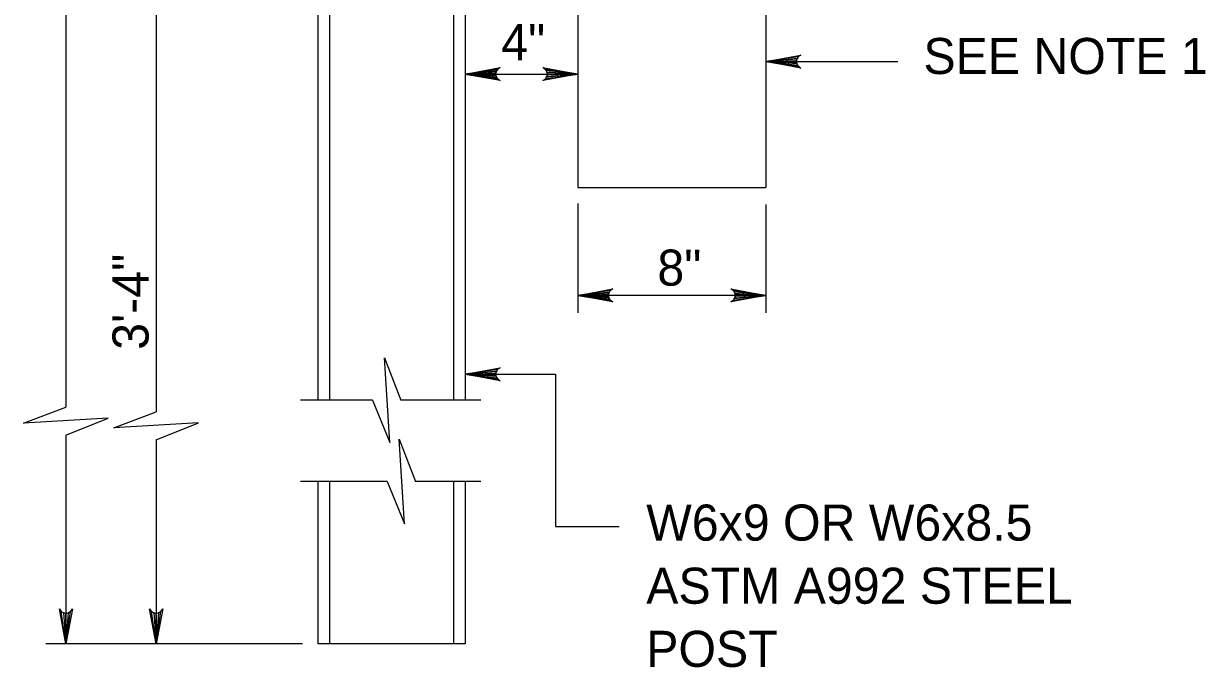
# Model space of a CAD drawing. Extents: x 632007860 to 635435983, y 295418622 to 297794622.
# Drawn here: x 632509370 to 632609170, y 295545575 to 295599976 of the extents above; entities that cross this region are included whole.
import ezdxf

# ---------------------------------------------------------------- set-up
doc = ezdxf.new("R2010")
doc.units = 0
for name, color, linetype in [('S-ABUT', 7, 'Continuous'), ('S-DETL-DIMS', 7, 'Continuous'), ('S-DETL-T120', 7, 'Continuous'), ('S-STEL', 7, 'Continuous')]:
    doc.layers.add(name, color=color, linetype=linetype)

msp = doc.modelspace()

# ---------------------------------------------------------------- linework, layer by layer
at = {"layer": 'S-ABUT'}
for p, q in [((632556178, 295615223), (632556178, 295586118)), ((632572053, 295607285), (632572053, 295586118)), ((632556178, 295586118), (632572053, 295586118))]:
    msp.add_line(p, q, dxfattribs=at)
at = {"layer": 'S-DETL-DIMS'}
for p, q in [((632512942, 295619722), (632512942, 295567573)), ((632520562, 295607286), (632520562, 295567179)), ((632572053, 295596767), (632583209, 295596767)), ((632546652, 295595715), (632556178, 295595715)), ((632556178, 295584775), (632556178, 295575547)), ((632572053, 295584677), (632572053, 295575547)), ((632572053, 295577012), (632556178, 295577012)), ((632546652, 295570344), (632554285, 295570344)), ((632554285, 295570344), (632554285, 295557468)), ((632538836, 295568152), (632532750, 295568152)), ((632547981, 295568152), (632541218, 295568152)), ((632547981, 295568152), (632541218, 295568152)), ((632512942, 295565192), (632512942, 295547560)), ((632520562, 295564798), (632520562, 295547560)), ((632540080, 295561283), (632532750, 295561283)), ((632547981, 295561283), (632542462, 295561283)), ((632554285, 295557468), (632559668, 295557468)), ((632532907, 295547560), (632511231, 295547560))]:
    msp.add_line(p, q, dxfattribs=at)
for points in [[(632572053, 295596767), (632575012, 295597322), (632574898, 295597243), (632574784, 295597164), (632574725, 295597064), (632574666, 295596965), (632574649, 295596866), (632574632, 295596767), (632574649, 295596667), (632574666, 295596568), (632574725, 295596469), (632574784, 295596370), (632574898, 295596291), (632575012, 295596212), (632572053, 295596767), (632574898, 295596291), (632574784, 295596370), (632572053, 295596767), (632574725, 295596469), (632574666, 295596568), (632572053, 295596767), (632574649, 295596667), (632574632, 295596767), (632572053, 295596767), (632574649, 295596866), (632574666, 295596965), (632572053, 295596767), (632574725, 295597064), (632574784, 295597164), (632572053, 295596767), (632574898, 295597243)], [(632546652, 295595715), (632549612, 295596269), (632549498, 295596190), (632549383, 295596111), (632549325, 295596012), (632549266, 295595913), (632549249, 295595814), (632549232, 295595715), (632549249, 295595615), (632549266, 295595516), (632549325, 295595417), (632549383, 295595318), (632549498, 295595239), (632549612, 295595160), (632546652, 295595715), (632549498, 295595239), (632549383, 295595318), (632546652, 295595715), (632549325, 295595417), (632549266, 295595516), (632546652, 295595715), (632549249, 295595615), (632549232, 295595715), (632546652, 295595715), (632549249, 295595814), (632549266, 295595913), (632546652, 295595715), (632549325, 295596012), (632549383, 295596111), (632546652, 295595715), (632549498, 295596190)], [(632556178, 295595715), (632553218, 295595160), (632553332, 295595239), (632553446, 295595318), (632553505, 295595417), (632553564, 295595516), (632553581, 295595615), (632553598, 295595715), (632553581, 295595814), (632553564, 295595913), (632553505, 295596012), (632553446, 295596111), (632553332, 295596190), (632553218, 295596269), (632556178, 295595715), (632553332, 295596190), (632553446, 295596111), (632556178, 295595715), (632553505, 295596012), (632553564, 295595913), (632556178, 295595715), (632553581, 295595814), (632553598, 295595715), (632556178, 295595715), (632553581, 295595615), (632553564, 295595516), (632556178, 295595715), (632553505, 295595417), (632553446, 295595318), (632556178, 295595715), (632553332, 295595239)], [(632556178, 295577012), (632559137, 295577567), (632559023, 295577488), (632558909, 295577409), (632558850, 295577310), (632558791, 295577210), (632558774, 295577111), (632558757, 295577012), (632558774, 295576913), (632558791, 295576814), (632558850, 295576714), (632558909, 295576615), (632559023, 295576536), (632559137, 295576457), (632556178, 295577012), (632559023, 295576536), (632558909, 295576615), (632556178, 295577012), (632558850, 295576714), (632558791, 295576814), (632556178, 295577012), (632558774, 295576913), (632558757, 295577012), (632556178, 295577012), (632558774, 295577111), (632558791, 295577210), (632556178, 295577012), (632558850, 295577310), (632558909, 295577409), (632556178, 295577012), (632559023, 295577488)], [(632572053, 295577012), (632569093, 295576457), (632569207, 295576536), (632569321, 295576615), (632569380, 295576714), (632569439, 295576814), (632569456, 295576913), (632569473, 295577012), (632569456, 295577111), (632569439, 295577210), (632569380, 295577310), (632569321, 295577409), (632569207, 295577488), (632569093, 295577567), (632572053, 295577012), (632569207, 295577488), (632569321, 295577409), (632572053, 295577012), (632569380, 295577310), (632569439, 295577210), (632572053, 295577012), (632569456, 295577111), (632569473, 295577012), (632572053, 295577012), (632569456, 295576913), (632569439, 295576814), (632572053, 295577012), (632569380, 295576714), (632569321, 295576615), (632572053, 295577012), (632569207, 295576536)], [(632538836, 295568152), (632540286, 295564580), (632539854, 295571724), (632541218, 295568152)], [(632546652, 295570344), (632549612, 295570898), (632549498, 295570819), (632549383, 295570740), (632549325, 295570641), (632549266, 295570542), (632549249, 295570443), (632549232, 295570344), (632549249, 295570244), (632549266, 295570145), (632549325, 295570046), (632549383, 295569947), (632549498, 295569868), (632549612, 295569789), (632546652, 295570344), (632549498, 295569868), (632549383, 295569947), (632546652, 295570344), (632549325, 295570046), (632549266, 295570145), (632546652, 295570344), (632549249, 295570244), (632549232, 295570344), (632546652, 295570344), (632549249, 295570443), (632549266, 295570542), (632546652, 295570344), (632549325, 295570641), (632549383, 295570740), (632546652, 295570344), (632549498, 295570819)], [(632512942, 295565192), (632516513, 295566642), (632509370, 295566210), (632512942, 295567573)], [(632520562, 295564798), (632524133, 295566248), (632516990, 295565816), (632520562, 295567179)], [(632540080, 295561283), (632541530, 295557712), (632541098, 295564855), (632542462, 295561283)], [(632512942, 295547560), (632512387, 295550519), (632512545, 295550291), (632512743, 295550173), (632512942, 295550139), (632513140, 295550173), (632513338, 295550291), (632513496, 295550519), (632512942, 295547560), (632513338, 295550291), (632513140, 295550173), (632512942, 295547560), (632512942, 295550139), (632512743, 295550173), (632512942, 295547560), (632512545, 295550291)], [(632520562, 295547560), (632520007, 295550519), (632520165, 295550291), (632520363, 295550173), (632520562, 295550139), (632520760, 295550173), (632520958, 295550291), (632521116, 295550519), (632520562, 295547560), (632520958, 295550291), (632520760, 295550173), (632520562, 295547560), (632520562, 295550139), (632520363, 295550173), (632520562, 295547560), (632520165, 295550291)]]:
    msp.add_lwpolyline(points, dxfattribs=at)
at = {"layer": 'S-STEL'}
for p, q in [((632534216, 295607286), (632534216, 295568152)), ((632535200, 295607286), (632535200, 295568152)), ((632545668, 295607286), (632545668, 295568152)), ((632546652, 295607286), (632546652, 295568152)), ((632534216, 295561283), (632534216, 295547560)), ((632535200, 295561283), (632535200, 295547560)), ((632545668, 295561283), (632545668, 295547560)), ((632546652, 295561283), (632546652, 295547560)), ((632546652, 295547560), (632534216, 295547560))]:
    msp.add_line(p, q, dxfattribs=at)

# ---------------------------------------------------------------- texts
at = {"layer": 'S-DETL-T120'}
for s, height, p in [('4"', 3048.1, (632549705, 295596886)), ('SEE NOTE 1', 3048.1, (632585359, 295595716)), ('8"', 3048.1, (632562892, 295577832)), ('W6x9 OR W6x8.5', 3048.07, (632561952, 295556286)), ('ASTM A992 STEEL', 3048.07, (632561952, 295550952)), ('POST', 3048.1, (632561952, 295545618))]:
    msp.add_text(s, height=height, dxfattribs=at).set_placement(p)
msp.add_text('3\'-4"', height=3048, rotation=90, dxfattribs=at).set_placement((632519920, 295572412))

doc.saveas('drawing.dxf')
